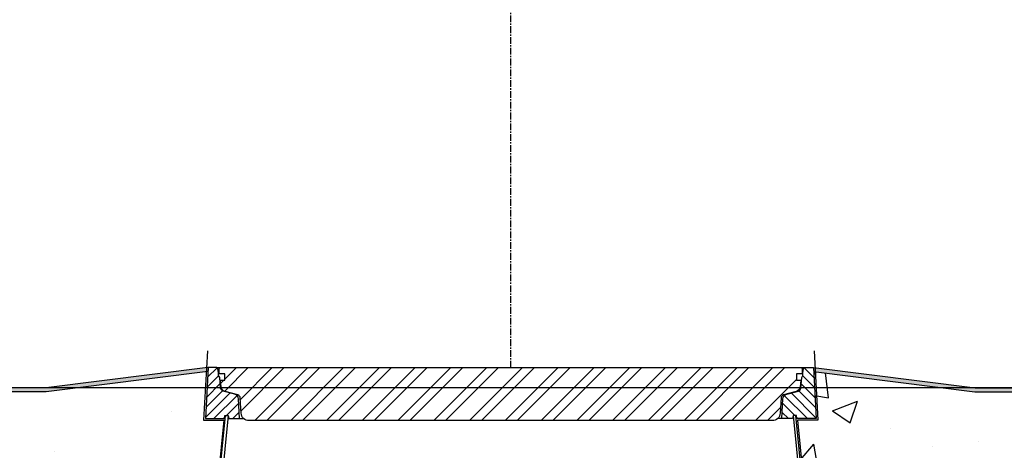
# Model space of a CAD drawing. Extents: x -169 to 7270, y -140 to 2984.
# Tile 543 of 656: x 6491 to 6564, y 415 to 447. Entities that reach past the tile are written whole.
import ezdxf

# ---------------------------------------------------------------- set-up
doc = ezdxf.new("R2010")
doc.units = 0
doc.header["$MEASUREMENT"] = 0
doc.header["$PDSIZE"] = 1
doc.linetypes.add('CENTER1', pattern=[0.6625, 0.5, -0.075, 0.0125, -0.075])
doc.layers.get('DEFPOINTS').update_dxf_attribs({"linetype": 'CONTINUOUS'})
for name, color, linetype in [('CENTERLINE', 3, 'CENTER1'), ('CONCRETE-HATCH', 2, 'CONTINUOUS'), ('DIM', 3, 'CONTINUOUS'), ('TANK-MANHOLE-40', 2, 'CONTINUOUS'), ('TANK-MANHOLE-COVER-40', 2, 'CONTINUOUS'), ('TANK-MANHOLE-COVER-HATCH-40', 252, 'CONTINUOUS'), ('TANK-MANHOLE-HATCH-40', 7, 'CONTINUOUS'), ('TANK-SLAB', 6, 'CONTINUOUS')]:
    doc.layers.add(name, color=color, linetype=linetype)
doc.layers.add('FREEZE-LINES', color=8, linetype='CONTINUOUS', plot=False)
doc.styles.add('SIMPLEX', font='simplex')
doc.dimstyles.new('DIM64', dxfattribs={"dimscale": 64, "dimtxt": 0.09375, "dimasz": 0.09375, "dimexe": 0.0625, "dimexo": 0.0625, "dimgap": 0.046875, "dimtad": 1, "dimdec": 4, "dimzin": 3, "dimdsep": 46, "dimlunit": 4, "dimtxsty": 'SIMPLEX', "dimcen": 0, "dimclrd": 256, "dimclre": 256, "dimclrt": 256, "dimadec": 0, "dimazin": 0, "dimtfac": 1, "dimtdec": 4, "dimtmove": 0, "dimatfit": 3, "dimfxl": 1, "dimfrac": 2, "dimtolj": 1, "dimtzin": 0, "dimarcsym": 0})

# ---------------------------------------------------------------- blocks, each defined once
blk = doc.blocks.new('*D51')
at = {"layer": 'DEFPOINTS', "color": 0, "transparency": 16777216}
for p in [(6226.807, 420.007), (6263.311, 420.007), (6491.444, 353.516)]:
    blk.add_point(p, dxfattribs=at)
at = {"layer": 'DIM', "lineweight": -2, "transparency": 16777216}
for p, q in [((6259.311, 420.007), (6222.807, 420.007)), ((6226.807, 359.516), (6226.807, 414.007)), ((6487.444, 353.516), (6222.807, 353.516))]:
    blk.add_line(p, q, dxfattribs=at)
at = {"layer": 'DIM', "transparency": 16777216}
for points in [[(6225.807, 414.007), (6227.807, 414.007), (6226.807, 420.007)], [(6225.807, 359.516), (6227.807, 359.516), (6226.807, 353.516)]]:
    blk.add_solid(points, dxfattribs=at)
at = {"layer": 'DIM', "transparency": 16777216, "insert": (6220.235, 386.762), "char_height": 6, "attachment_point": 5, "rotation": 90, "style": 'SIMPLEX'}
blk.add_mtext('\\A1;44" MIN.', dxfattribs=at)

msp = doc.modelspace()

# ---------------------------------------------------------------- hatches: boundary and pattern name
at = {"layer": 'CONCRETE-HATCH'}
h = msp.add_hatch(dxfattribs=at)
h.set_pattern_fill('AR-CONC', color=256, scale=2.67, style=0)
h.set_pattern_definition([(50, (6425.944, 394.07), (19.1508, -1.6755), [2.0025, -22.0275]), (355, (6425.944, 394.07), (-3.7047, 20.0835), [1.602, -17.622]), (100.451, (6427.54, 393.93), (15.446, 18.408), [1.702, -18.7205]), (46.184, (6425.944, 399.41), (28.495, -4.4194), [3.004, -33.041]), (96.636, (6428.32, 399.042), (24.9555, 26.009), [2.553, -28.081]), (351.184, (6425.944, 399.41), (24.955, 26.009), [2.403, -26.433]), (21, (6428.614, 398.075), (15.9374, -10.75), [2.0025, -22.0275]), (326, (6428.614, 398.075), (6.4965, 19.3615), [1.602, -17.622]), (71.451, (6429.942, 397.179), (22.434, 8.6116), [1.702, -18.7205]), (37.5, (6425.944, 394.07), (0.32467, 8.88827), [0, -17.4084, 0, -17.889, 0, -17.68875]), (7.5, (6425.944, 394.07), (7.024, 10.5308), [0, -10.1994, 0, -17.0079, 0, -6.74175]), (327.5, (6419.99, 394.07), (14.25306, -0.6022), [0, -6.675, 0, -20.826, 0, -27.6345]), (317.5, (6417.32, 394.07), (15.571, 2.6728), [0, -8.6775, 0, -13.8306, 0, -19.6245])])
h.paths.add_polyline_path([(6505.81736, 417.96405), (6505.77786, 417.96405), (6505.73621, 417.72783), (6504.31994, 417.72783), (6504.50312, 421.223), (6492.52798, 419.72611), (6439.92665, 419.72611), (6431.95911, 420.72205), (6432.14224, 417.22783), (6430.65852, 417.22783), (6430.44425, 406.06686), (6430.28803, 406.06986), (6425.94428, 406.06986), (6425.94428, 394.06986), (6435.16598, 394.06986), (6435.16598, 415.39791), (6436.00973, 415.39791), (6436.00973, 414.28861), (6505.45327, 414.28861)])
h = msp.add_hatch(dxfattribs=at)
h.set_pattern_fill('AR-CONC', color=256, scale=2.67, style=0)
h.set_pattern_definition([(50, (6548.124, 414.289), (19.1508, -1.6755), [2.0025, -22.0275]), (355, (6548.124, 414.289), (-3.7047, 20.0835), [1.602, -17.622]), (100.451, (6549.72, 414.149), (15.4462, 18.408), [1.7019, -18.7205]), (46.184, (6548.124, 419.629), (28.4953, -4.4194), [3.0038, -33.0412]), (96.636, (6550.499, 419.26), (24.9555, 26.009), [2.553, -28.0807]), (351.184, (6548.124, 419.63), (24.9555, 26.009), [2.403, -26.433]), (21, (6550.794, 418.294), (15.9374, -10.75), [2.0025, -22.0275]), (326, (6550.794, 418.294), (6.4965, 19.3615), [1.602, -17.622]), (71.451, (6552.122, 417.398), (22.434, 8.6116), [1.7019, -18.7205]), (37.5, (6548.124, 414.2886), (0.32467, 8.88827), [0, -17.4084, 0, -17.889, 0, -17.68875]), (7.5, (6548.124, 414.289), (7.02396, 10.5308), [0, -10.1994, 0, -17.0079, 0, -6.74175]), (327.5, (6542.17, 414.2886), (14.25306, -0.6022), [0, -6.675, 0, -20.826, 0, -27.6345]), (317.5, (6539.5, 414.289), (15.5711, 2.6728), [0, -8.6775, 0, -13.8306, 0, -19.6245])])
h.paths.add_polyline_path([(6694.04472, 419.8399), (6693.56555, 419.8399), (6693.33008, 420.71738), (6685.3999, 419.72611), (6561.3824, 419.72611), (6549.41486, 421.22205), (6549.59799, 417.72783), (6548.12397, 417.72783), (6548.46466, 414.28861), (6694.04472, 414.28861)])
at = {"layer": 'TANK-MANHOLE-COVER-HATCH-40'}
h = msp.add_hatch(dxfattribs=at)
h.set_pattern_fill('ANSI32', color=256, scale=5, style=0)
h.set_pattern_definition([(45, (6505.3448, 417.5802), (-1.325825, 1.325825), []), (45, (6506.2287, 417.5802), (-1.325825, 1.325825), [])])
edge = h.paths.add_edge_path()
edge.add_line((6546.35423, 417.58019), (6507.5637, 417.58019))
edge.add_arc((6507.5637, 418.17074), 0.59055, 182.9998438, 270, ccw=False)
edge.add_line((6506.97395, 418.13984), (6506.91478, 419.26904))
edge.add_arc((6506.67888, 419.25668), 0.23622, 2.9998438, 75)
edge.add_line((6506.74002, 419.48485), (6505.7874, 419.7401))
edge.add_arc((6505.8893, 420.12039), 0.3937, 186.3110293, 255, ccw=False)
edge.add_line((6505.49799, 420.07711), (6505.44322, 420.57232))
edge.add_line((6505.44322, 420.57232), (6505.75818, 420.57232))
edge.add_line((6505.75818, 420.57232), (6505.75818, 421.04476))
edge.add_line((6505.75818, 421.04476), (6505.34479, 421.04476))
edge.add_line((6505.34479, 421.04476), (6505.34479, 421.41877))
edge.add_line((6505.34479, 421.41877), (6505.39593, 421.50736))
edge.add_line((6505.39593, 421.50736), (6548.52199, 421.50736))
edge.add_line((6548.52199, 421.50736), (6548.57314, 421.41877))
edge.add_line((6548.57314, 421.41877), (6548.57314, 421.04476))
edge.add_line((6548.57314, 421.04476), (6548.15975, 421.04476))
edge.add_line((6548.15975, 421.04476), (6548.15975, 420.57232))
edge.add_line((6548.15975, 420.57232), (6548.47471, 420.57232))
edge.add_line((6548.47471, 420.57232), (6548.41994, 420.07711))
edge.add_arc((6548.02863, 420.12039), 0.3937, 285, 353.6889707, ccw=False)
edge.add_line((6548.13053, 419.7401), (6547.17791, 419.48485))
edge.add_arc((6547.23905, 419.25668), 0.23622, 105, 177.0001562)
edge.add_line((6547.00315, 419.26904), (6546.94398, 418.13984))
edge.add_arc((6546.35423, 418.17074), 0.59055, 270, 357.0001562, ccw=False)
at = {"layer": 'TANK-MANHOLE-HATCH-40', "linetype": 'Continuous'}
h = msp.add_hatch(dxfattribs=at)
h.set_pattern_fill('LINE', color=256, scale=4, angle=45, style=0)
h.set_pattern_definition([(45, (5002.08, -564.00736), (-0.35355339, 0.35355339), [])])
h.paths.add_polyline_path([(6504.51802, 421.50736), (6505.1734, 421.50736, -0.36397023), (6505.25095, 421.44229), (6505.30542, 421.13334), (6505.30542, 420.91539), (6505.38416, 420.77901), (6505.45375, 419.98356, 0.31529879), (6505.62794, 419.77598), (6506.49407, 419.5439, -0.3249197), (6506.78533, 419.18422), (6506.86166, 417.72783), (6506.05574, 417.72783), (6506.01408, 417.96405), (6505.80173, 417.96405), (6505.77786, 417.96405), (6505.73621, 417.72783), (6504.31994, 417.72783)])
h = msp.add_hatch(dxfattribs=at)
h.set_pattern_fill('LINE', color=256, scale=4, angle=135, style=0)
h.set_pattern_definition([(135, (5002.08, -564.00736), (-0.35355339, -0.35355339), [])])
h.paths.add_polyline_path([(6549.39991, 421.50736), (6548.74453, 421.50736, 0.36397023), (6548.66698, 421.44229), (6548.61251, 421.13334), (6548.61251, 420.91539), (6548.53377, 420.77901), (6548.46418, 419.98356, -0.31529879), (6548.28999, 419.77598), (6547.42386, 419.5439, 0.3249197), (6547.1326, 419.18422), (6547.05627, 417.72783), (6547.86219, 417.72783), (6547.90385, 417.96405), (6548.1162, 417.96405), (6548.14007, 417.96405), (6548.18172, 417.72783), (6549.59799, 417.72783)])
at = {"layer": 'TANK-SLAB'}
for points in [[(6504.49551, 421.22205), (6504.51047, 421.50736), (6492.51047, 420.00736), (6439.94416, 420.00736), (6431.94416, 421.00736), (6431.95911, 420.72205), (6439.92665, 419.72611), (6492.52798, 419.72611)], [(6693.44627, 420.7319), (6693.38239, 421.00736), (6685.38239, 420.00736), (6561.39991, 420.00736), (6549.39991, 421.50736), (6549.41486, 421.22205), (6561.3824, 419.72611), (6685.3999, 419.72611)]]:
    msp.add_hatch(color=256, dxfattribs=at).paths.add_polyline_path(points)

# ---------------------------------------------------------------- linework, layer by layer
at = {"layer": 'CENTERLINE'}
msp.add_line((6526.95896, 421.50736), (6526.95896, 465.14738), dxfattribs=at)
at = {"layer": 'DEFPOINTS'}
for points in [[(6504.46894, 422.74669), (6504.179, 417.62275), (6505.68305, 417.62275), (6505.30249, 413.62135)], [(6549.44899, 422.74669), (6549.73893, 417.62275), (6548.23488, 417.62275), (6548.61544, 413.62135)]]:
    msp.add_lwpolyline(points, dxfattribs=at)
at = {"layer": 'FREEZE-LINES', "linetype": 'Continuous'}
msp.add_line((7225.69428, 420.00736), (6181.69428, 420.00736), dxfattribs=at)
at = {"layer": 'TANK-MANHOLE-40', "color": 7}
for p, q in [((6505.1734, 421.50736), (6548.74453, 421.50736)), ((6506.86166, 417.72783), (6507.17308, 417.72783)), ((6547.05627, 417.72783), (6546.74485, 417.72783))]:
    msp.add_line(p, q, dxfattribs=at)
at = {"layer": 'TANK-MANHOLE-40', "linetype": 'Continuous'}
for points in [[(6506.01408, 417.96405), (6506.05574, 417.72783), (6506.86166, 417.72783), (6506.78533, 419.18422, 0.3249197), (6506.49407, 419.5439), (6505.62794, 419.77598, -0.31529879), (6505.45375, 419.98356), (6505.38416, 420.77901), (6505.30542, 420.91539), (6505.30542, 421.13334), (6505.25095, 421.44229, 0.36397023), (6505.1734, 421.50736), (6504.51802, 421.50736), (6504.31994, 417.72783), (6505.73621, 417.72783), (6505.77786, 417.96405)], [(6547.90385, 417.96405), (6547.86219, 417.72783), (6547.05627, 417.72783), (6547.1326, 419.18422, -0.3249197), (6547.42386, 419.5439), (6548.28999, 419.77598, 0.31529879), (6548.46418, 419.98356), (6548.53377, 420.77901), (6548.61251, 420.91539), (6548.61251, 421.13334), (6548.66698, 421.44229, -0.36397023), (6548.74453, 421.50736), (6549.39991, 421.50736), (6549.59799, 417.72783), (6548.18172, 417.72783), (6548.14007, 417.96405)]]:
    msp.add_lwpolyline(points, format="xyb", close=True, dxfattribs=at)
for points in [[(6506.00584, 417.96405), (6504.81834, 405.97611), (6504.62986, 405.97611), (6505.81736, 417.96405)], [(6547.91209, 417.96405), (6549.09959, 405.97611), (6549.28807, 405.97611), (6548.10057, 417.96405)]]:
    msp.add_lwpolyline(points, close=True, dxfattribs=at)
at = {"layer": 'TANK-MANHOLE-COVER-40', "linetype": 'Continuous'}
msp.add_lwpolyline([(6546.35423, 417.58019), (6507.5637, 417.58019, -0.39896034), (6506.97395, 418.13984), (6506.91478, 419.26904, 0.32492045), (6506.74002, 419.48485), (6505.7874, 419.7401, -0.30902091), (6505.49799, 420.07711), (6505.44322, 420.57232), (6505.75818, 420.57232), (6505.75818, 421.04476), (6505.34479, 421.04476), (6505.34479, 421.41877), (6505.39593, 421.50736), (6548.52199, 421.50736), (6548.57314, 421.41877), (6548.57314, 421.04476), (6548.15975, 421.04476), (6548.15975, 420.57232), (6548.47471, 420.57232), (6548.41994, 420.07711, -0.30902091), (6548.13053, 419.7401), (6547.17791, 419.48485, 0.32492045), (6547.00315, 419.26904), (6546.94398, 418.13984, -0.39896034)], format="xyb", close=True, dxfattribs=at)
at = {"layer": 'TANK-SLAB'}
for points in [[(6504.51047, 421.50736), (6492.51047, 420.00736), (6439.94416, 420.00736), (6431.94416, 421.00736)], [(6504.49551, 421.22205), (6492.52798, 419.72611), (6439.92665, 419.72611), (6431.95911, 420.72205)], [(6549.39991, 421.50736), (6561.39991, 420.00736), (6685.38239, 420.00736), (6693.38239, 421.00736)], [(6549.41486, 421.22205), (6561.3824, 419.72611), (6685.3999, 419.72611), (6693.44627, 420.7319)]]:
    msp.add_lwpolyline(points, dxfattribs=at)

# ---------------------------------------------------------------- dimensions: what is measured, and where the dimension line sits
at = {"layer": 'DIM'}
dim = msp.add_linear_dim(base=(6226.8067, 420.00736), p1=(6491.44428, 353.51592), p2=(6263.31068, 420.00736), angle=90, text='44" MIN.', dimstyle='DIM64', dxfattribs=at)
dim.commit()
dim.dimension.update_dxf_attribs({"geometry": '*D51', "text_midpoint": (6220.23527, 386.76164)})

doc.saveas('drawing.dxf')
